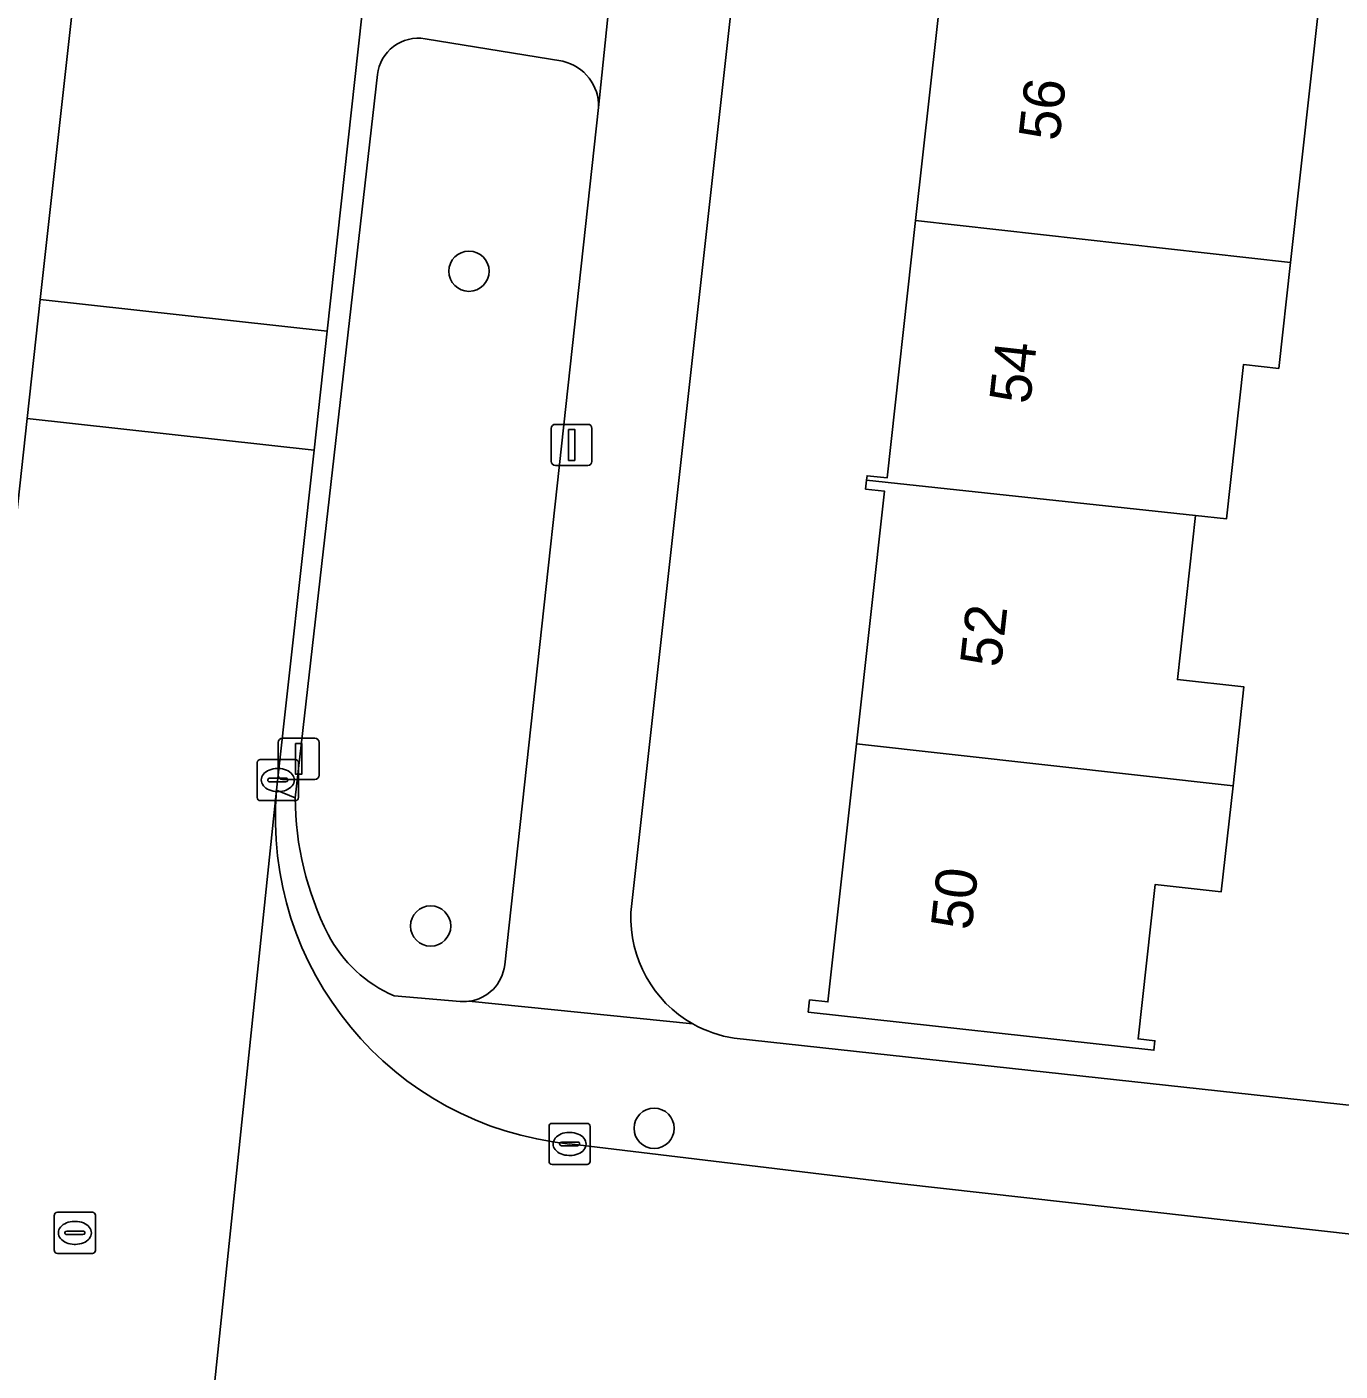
# Model space of a CAD drawing. Extents: x 161928 to 163071, y 386474 to 387428.
# Drawn here: x 162687.43 to 162719.36, y 387098.7 to 387131.37 of the extents above; entities that cross this region are included whole.
import ezdxf

# ---------------------------------------------------------------- set-up
doc = ezdxf.new("R2010")
doc.units = 0
for name, color, linetype in [('IMGEO_Boom', 7, 'Continuous'), ('IMGEO_Erf', 7, 'Continuous'), ('IMGEO_Groenvoorziening', 7, 'Continuous'), ('IMGEO_Kolk', 7, 'Continuous'), ('IMGEO_Lichtmast', 7, 'Continuous'), ('IMGEO_Pand', 7, 'Continuous'), ('IMGEO_Pand_nummerreeks', 7, 'Continuous'), ('IMGEO_Rijbaan_lokaal_open', 7, 'Continuous'), ('IMGEO_Rioolput', 7, 'Continuous'), ('IMGEO_Voetpad_open', 7, 'Continuous')]:
    doc.layers.add(name, color=color, linetype=linetype)

msp = doc.modelspace()

# ---------------------------------------------------------------- linework, layer by layer
at = {"layer": 'IMGEO_Boom'}
for centre in [(162698.177, 387125.43), (162697.245, 387109.517), (162702.679, 387104.601)]:
    msp.add_circle(centre, 0.489, dxfattribs=at)
at = {"layer": 'IMGEO_Erf'}
for points in [[(162710.425, 387184.668), (162702.113, 387109.847)], [(162718.858, 387132.008), (162718.412, 387127.984), (162718.153, 387125.646), (162717.867, 387123.067), (162717.008, 387123.162), (162716.592, 387119.41), (162715.846, 387119.493), (162715.404, 387115.505), (162717.021, 387115.326), (162716.755, 387112.923), (162716.47, 387110.351), (162714.862, 387110.529), (162714.446, 387106.772), (162714.856, 387106.727), (162714.83, 387106.496), (162706.427, 387107.427), (162706.459, 387107.72), (162706.904, 387107.671), (162707.599, 387113.942), (162708.28, 387120.085), (162707.819, 387120.137), (162707.843, 387120.355), (162707.855, 387120.459), (162708.344, 387120.405), (162709.037, 387126.661), (162709.721, 387132.833)], [(162704.628, 387106.791), (162723.145, 387104.777), (162726.551, 387104.406), (162726.602, 387105.235), (162723.246, 387105.611), (162724.055, 387112.845), (162724.484, 387116.677), (162727.84, 387116.301), (162728.232, 387119.67), (162725.719, 387119.963), (162726.274, 387124.742), (162726.824, 387129.475), (162729.534, 387129.16), (162729.906, 387132.362)]]:
    msp.add_lwpolyline(points, dxfattribs=at)
for centre, radius, start, end in [((162705.076, 387109.722), 2.965, 177.5877, 240.5574), ((162705.082, 387109.74), 2.984, 240.6216, 261.2538)]:
    msp.add_arc(centre, radius, start, end, dxfattribs=at)
at = {"layer": 'IMGEO_Groenvoorziening'}
for points in [[(162700.458, 387130.533), (162697.108, 387131.081)], [(162695.95, 387130.207), (162693.952, 387112.634)], [(162699.045, 387108.573), (162701.328, 387129.405)], [(162696.358, 387107.817), (162697.965, 387107.682)]]:
    msp.add_lwpolyline(points, dxfattribs=at)
for centre, radius, start, end in [((162696.946, 387130.092), 1.002, 80.6847, 173.4027), ((162700.212, 387129.443), 1.117, 358.0279, 77.2564), ((162701.374, 387112.666), 7.422, 180.2462, 206.8835), ((162697.686, 387110.852), 3.313, 207.7381, 246.3672), ((162698.049, 387108.681), 1.002, 277.125, 353.7876), ((162698.045, 387108.666), 0.987, 265.326, 277.428)]:
    msp.add_arc(centre, radius, start, end, dxfattribs=at)
at = {"layer": 'IMGEO_Kolk'}
for p, q in [((162693.103, 387113.565), (162693.955, 387113.565)), ((162693.028, 387112.639), (162693.028, 387113.491)), ((162693.516, 387113.345), (162693.541, 387113.345)), ((162694.029, 387113.491), (162694.029, 387112.639)), ((162693.287, 387113.059), (162693.287, 387113.071)), ((162693.725, 387113.022), (162693.327, 387113.022)), ((162693.33, 387113.108), (162693.728, 387113.108)), ((162693.771, 387113.071), (162693.771, 387113.059)), ((162693.955, 387112.565), (162693.103, 387112.565)), ((162693.539, 387112.785), (162693.514, 387112.785)), ((162700.198, 387104.721), (162701.05, 387104.721)), ((162700.123, 387103.795), (162700.123, 387104.647)), ((162700.611, 387104.501), (162700.636, 387104.501)), ((162701.124, 387104.647), (162701.124, 387103.795)), ((162700.382, 387104.215), (162700.382, 387104.227)), ((162700.82, 387104.178), (162700.422, 387104.178)), ((162700.425, 387104.264), (162700.823, 387104.264)), ((162700.866, 387104.227), (162700.866, 387104.215)), ((162701.05, 387103.721), (162700.198, 387103.721)), ((162700.634, 387103.941), (162700.609, 387103.941))]:
    msp.add_line(p, q, dxfattribs=at)
for points in [[(162693.103, 387113.565), (162693.955, 387113.565)], [(162693.028, 387112.639), (162693.028, 387113.491)], [(162694.029, 387113.491), (162694.029, 387112.639)], [(162693.955, 387112.565), (162693.103, 387112.565)], [(162700.198, 387104.721), (162701.05, 387104.721)], [(162700.123, 387103.795), (162700.123, 387104.647)], [(162701.124, 387104.647), (162701.124, 387103.795)], [(162701.05, 387103.721), (162700.198, 387103.721)]]:
    msp.add_lwpolyline(points, dxfattribs=at)
for centre, radius, start, end in [((162693.105, 387113.489), 0.0765, 91.552, 178.448), ((162693.105, 387113.489), 0.0765, 91.552, 178.448), ((162693.953, 387113.489), 0.0765, 1.552, 88.448), ((162693.953, 387113.489), 0.0765, 1.552, 88.448), ((162693.327, 387113.068), 0.0403, 85.8775, 175.7526), ((162693.324, 387113.058), 0.0366, 178.938, 274.7102), ((162693.728, 387113.065), 0.043, 264.8664, 352.4533), ((162693.732, 387113.07), 0.0386, 1.7309, 96.639), ((162693.105, 387112.641), 0.0765, 181.552, 268.448), ((162693.105, 387112.641), 0.0765, 181.552, 268.448), ((162693.953, 387112.641), 0.0765, 271.552, 358.448), ((162693.953, 387112.641), 0.0765, 271.552, 358.448), ((162700.2, 387104.645), 0.0765, 91.552, 178.448), ((162700.2, 387104.645), 0.0765, 91.552, 178.448), ((162701.048, 387104.645), 0.0765, 1.552, 88.448), ((162701.048, 387104.645), 0.0765, 1.552, 88.448), ((162700.422, 387104.224), 0.0403, 85.8775, 175.7526), ((162700.419, 387104.214), 0.0366, 178.938, 274.7102), ((162700.823, 387104.221), 0.043, 264.8664, 352.4533), ((162700.827, 387104.226), 0.0386, 1.7309, 96.639), ((162700.2, 387103.797), 0.0765, 181.552, 268.448), ((162700.2, 387103.797), 0.0765, 181.552, 268.448), ((162701.048, 387103.797), 0.0765, 271.552, 358.448), ((162701.048, 387103.797), 0.0765, 271.552, 358.448)]:
    msp.add_arc(centre, radius, start, end, dxfattribs=at)
for centre, major_axis, ratio, start_param, end_param in [((162693.515, 387113.065), (-0.387, 0.002), 0.722429, 4.712389, 7.853982), ((162693.54, 387113.065), (-0.39, 0.002), 0.717154, 1.570796, 4.712389), ((162700.61, 387104.221), (-0.387, 0.002), 0.722429, 4.712389, 7.853982), ((162700.635, 387104.221), (-0.39, 0.002), 0.717154, 1.570796, 4.712389)]:
    msp.add_ellipse(centre, major_axis=major_axis, ratio=ratio, start_param=start_param, end_param=end_param, dxfattribs=at)
at = {"layer": 'IMGEO_Lichtmast'}
for p, q in [((162700.278, 387121.709), (162701.068, 387121.709)), ((162701.068, 387121.709), (162700.278, 387121.709)), ((162700.178, 387120.809), (162700.178, 387121.609)), ((162700.178, 387121.609), (162700.178, 387120.809)), ((162701.168, 387121.609), (162701.168, 387120.809)), ((162701.168, 387120.809), (162701.168, 387121.609)), ((162701.068, 387120.709), (162700.278, 387120.709)), ((162700.278, 387120.709), (162701.068, 387120.709)), ((162693.541, 387113.179), (162693.541, 387113.979)), ((162693.541, 387113.979), (162693.541, 387113.179)), ((162693.641, 387114.079), (162694.431, 387114.079)), ((162694.431, 387114.079), (162693.641, 387114.079)), ((162694.531, 387113.979), (162694.531, 387113.179)), ((162694.531, 387113.179), (162694.531, 387113.979)), ((162694.431, 387113.079), (162693.641, 387113.079)), ((162693.641, 387113.079), (162694.431, 387113.079))]:
    msp.add_line(p, q, dxfattribs=at)
for points in [[(162700.598, 387121.584), (162700.748, 387121.584), (162700.748, 387120.834), (162700.598, 387120.834), (162700.598, 387121.584)], [(162693.961, 387113.954), (162694.111, 387113.954), (162694.111, 387113.204), (162693.961, 387113.204), (162693.961, 387113.954)]]:
    msp.add_lwpolyline(points, dxfattribs=at)
for centre, start, end in [((162700.278, 387121.609), 90, 180), ((162700.278, 387121.609), 90, 180), ((162701.068, 387121.609), 0, 90), ((162701.068, 387121.609), 360, 90), ((162700.278, 387120.809), 180, 270), ((162700.278, 387120.809), 180, 270), ((162701.068, 387120.809), 270, 0), ((162701.068, 387120.809), 270, 0), ((162693.641, 387113.979), 90, 180), ((162693.641, 387113.979), 90, 180), ((162694.431, 387113.979), 0, 90), ((162694.431, 387113.979), 360, 90), ((162693.641, 387113.179), 180, 270), ((162693.641, 387113.179), 180, 270), ((162694.431, 387113.179), 270, 0), ((162694.431, 387113.179), 270, 0)]:
    msp.add_arc(centre, 0.1, start, end, dxfattribs=at)
at = {"layer": 'IMGEO_Pand'}
for points in [[(162718.412, 387127.984), (162718.858, 387132.008), (162718.035, 387132.099), (162709.232, 387133.079), (162709.211, 387132.89), (162709.721, 387132.833), (162709.037, 387126.661), (162718.153, 387125.646)], [(162715.846, 387119.493), (162716.592, 387119.41), (162717.008, 387123.162), (162717.867, 387123.067), (162718.153, 387125.646), (162709.037, 387126.661), (162708.344, 387120.405), (162707.855, 387120.459), (162707.843, 387120.355)], [(162707.843, 387120.355), (162707.819, 387120.137), (162708.28, 387120.085), (162707.599, 387113.942), (162716.755, 387112.923), (162717.021, 387115.326), (162715.404, 387115.505), (162715.846, 387119.493)], [(162707.599, 387113.942), (162706.904, 387107.671), (162706.459, 387107.72), (162706.427, 387107.427), (162714.83, 387106.496), (162714.856, 387106.727), (162714.446, 387106.772), (162714.862, 387110.529), (162716.47, 387110.351), (162716.755, 387112.923)]]:
    msp.add_lwpolyline(points, close=True, dxfattribs=at)
at = {"layer": 'IMGEO_Rijbaan_lokaal_open'}
for points in [[(162695.146, 387191.422), (162694.756, 387187.896), (162692.853, 387170.7), (162687.75, 387124.743), (162694.728, 387123.975), (162699.868, 387170.7), (162703.086, 387199.458), (162696.121, 387200.228)], [(162687.75, 387124.743), (162687.432, 387121.85), (162694.409, 387121.082), (162694.728, 387123.975)]]:
    msp.add_lwpolyline(points, close=True, dxfattribs=at)
for points in [[(162691.231, 387091.093), (162693.5, 387112.815), (162694.409, 387121.082), (162687.432, 387121.85), (162686.533, 387113.67), (162686.47, 387113.209), (162684.224, 387092.998), (162684.185, 387092.427), (162680.14, 387056.497), (162679.577, 387051.491), (162673.781, 387000), (162672.867, 386991.683), (162668.033, 386947.676)], [(162693.5, 387112.815), (162691.231, 387091.093)], [(162722.816, 387101.669), (162708.699, 387103.255), (162700.62, 387104.22)]]:
    msp.add_lwpolyline(points, dxfattribs=at)
msp.add_arc((162701.43, 387112.137), 7.959, 175.1145, 264.1614, dxfattribs=at)
at = {"layer": 'IMGEO_Rioolput'}
for p, q in [((162688.095, 387101.634), (162688.095, 387102.486)), ((162688.17, 387102.56), (162689.022, 387102.56)), ((162689.096, 387102.486), (162689.096, 387101.634)), ((162688.397, 387102.103), (162688.795, 387102.103)), ((162688.583, 387102.34), (162688.608, 387102.34)), ((162688.354, 387102.054), (162688.354, 387102.066)), ((162688.792, 387102.017), (162688.394, 387102.017)), ((162688.606, 387101.78), (162688.581, 387101.78)), ((162688.838, 387102.066), (162688.838, 387102.054)), ((162689.022, 387101.56), (162688.17, 387101.56))]:
    msp.add_line(p, q, dxfattribs=at)
for points in [[(162688.095, 387101.634), (162688.095, 387102.486)], [(162688.17, 387102.56), (162689.022, 387102.56)], [(162689.096, 387102.486), (162689.096, 387101.634)], [(162689.022, 387101.56), (162688.17, 387101.56)]]:
    msp.add_lwpolyline(points, dxfattribs=at)
for centre, radius, start, end in [((162688.172, 387102.484), 0.0765, 91.552, 178.448), ((162688.172, 387102.484), 0.0765, 91.552, 178.448), ((162689.02, 387102.484), 0.0765, 1.552, 88.448), ((162689.02, 387102.484), 0.0765, 1.552, 88.448), ((162688.394, 387102.063), 0.0403, 85.8775, 175.7526), ((162688.799, 387102.065), 0.0386, 1.7309, 96.639), ((162688.391, 387102.053), 0.0366, 178.938, 274.7102), ((162688.795, 387102.06), 0.043, 264.8664, 352.4533), ((162688.172, 387101.636), 0.0765, 181.552, 268.448), ((162688.172, 387101.636), 0.0765, 181.552, 268.448), ((162689.02, 387101.636), 0.0765, 271.552, 358.448), ((162689.02, 387101.636), 0.0765, 271.552, 358.448)]:
    msp.add_arc(centre, radius, start, end, dxfattribs=at)
for centre, major_axis, ratio, start_param, end_param in [((162688.582, 387102.06), (-0.387, 0.002), 0.722429, 4.712389, 7.853982), ((162688.607, 387102.06), (-0.39, 0.002), 0.717154, 1.570796, 4.712389)]:
    msp.add_ellipse(centre, major_axis=major_axis, ratio=ratio, start_param=start_param, end_param=end_param, dxfattribs=at)
at = {"layer": 'IMGEO_Voetpad_open'}
for points in [[(162702.283, 387188.02), (162704.729, 387209.708), (162704.238, 387209.757), (162703.361, 387201.922), (162703.086, 387199.458), (162699.868, 387170.7), (162694.728, 387123.975), (162694.409, 387121.082), (162693.5, 387112.815), (162693.952, 387112.634), (162695.95, 387130.207)], [(162691.54, 387186.615), (162683.265, 387111.938), (162686.105, 387111.798), (162686.319, 387112.496), (162686.47, 387113.209), (162686.533, 387113.67), (162687.432, 387121.85), (162687.75, 387124.743), (162692.853, 387170.7)], [(162702.113, 387109.847), (162710.425, 387184.668)], [(162704.393, 387158.566), (162701.736, 387133.424), (162701.328, 387129.405), (162699.045, 387108.573)], [(162701.328, 387129.405), (162701.736, 387133.424)], [(162697.108, 387131.081), (162700.458, 387130.533)], [(162693.952, 387112.634), (162693.5, 387112.815)], [(162697.965, 387107.682), (162696.358, 387107.817)], [(162698.173, 387107.687), (162703.618, 387107.14)], [(162703.618, 387107.14), (162698.173, 387107.687)], [(162700.62, 387104.22), (162708.699, 387103.255), (162722.816, 387101.669), (162723.145, 387104.777), (162704.628, 387106.791)]]:
    msp.add_lwpolyline(points, dxfattribs=at)
for centre, radius, start, end in [((162696.946, 387130.092), 1.002, 80.6847, 173.4027), ((162700.212, 387129.443), 1.117, 358.0279, 77.2564), ((162701.43, 387112.137), 7.959, 175.1145, 264.1614), ((162701.374, 387112.666), 7.422, 180.2462, 206.8835), ((162705.076, 387109.722), 2.965, 177.5877, 240.5574), ((162697.686, 387110.852), 3.313, 207.7381, 246.3672), ((162698.049, 387108.681), 1.002, 277.125, 353.7876), ((162698.045, 387108.666), 0.987, 265.326, 277.428), ((162705.082, 387109.74), 2.984, 240.6216, 261.2538)]:
    msp.add_arc(centre, radius, start, end, dxfattribs=at)

# ---------------------------------------------------------------- texts
at = {"layer": 'IMGEO_Pand_nummerreeks'}
for s, p in [('56', (162712.53, 387128.576)), ('54', (162711.818, 387122.181)), ('52', (162711.106, 387115.783)), ('50', (162710.395, 387109.394))]:
    msp.add_text(s, height=1, rotation=83.6517, dxfattribs=at).set_placement(p)

doc.saveas('drawing.dxf')
